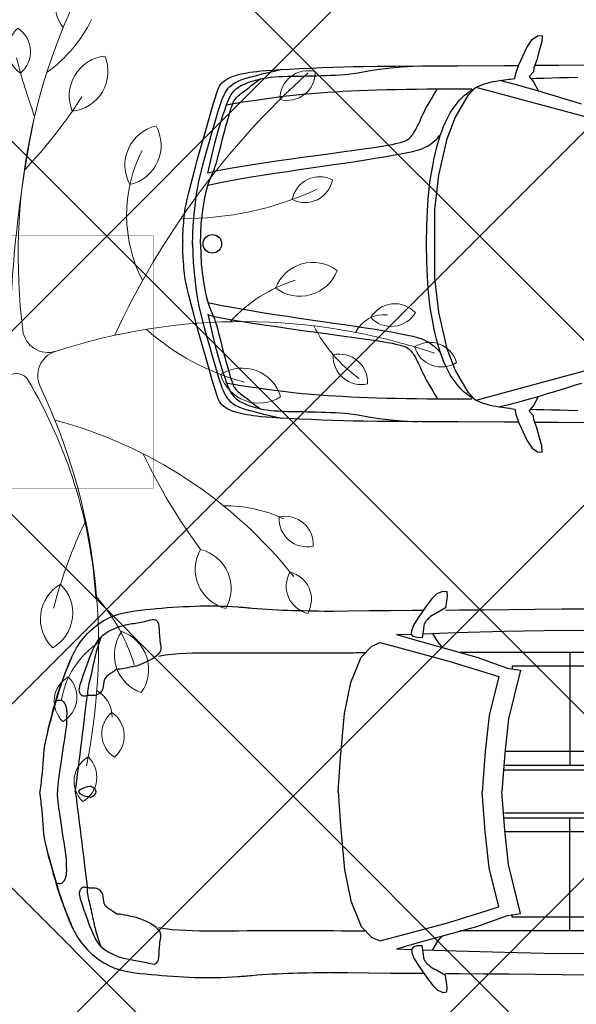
# Model space of a CAD drawing. Header units: millimetres. Extents: x 747415 to 1601423, y -236173 to 551995.
# Tile 454 of 549: x 1157477 to 1160114, y 208495 to 213158. Entities that reach past the tile are written whole.
import ezdxf

# ---------------------------------------------------------------- set-up
doc = ezdxf.new("R2010")
doc.units = ezdxf.units.MM
doc.header["$LTSCALE"] = 100
doc.header["$MEASUREMENT"] = 0
doc.linetypes.add('DASHED2', pattern=[9.525, 6.35, -3.175])
doc.layers.get('0').update_dxf_attribs({"linetype": 'CONTINUOUS', "lineweight": 0})
for name, color, linetype in [('CONTROL_POINTS', 140, 'CONTINUOUS'), ('T--A9041_VERHARDING_Parkeren', 9, 'CONTINUOUS'), ('T--L9041_VERHARDING_Parkeren', 9, 'DASHED2'), ('T--L9082_INRICHTING_SPECIFIEK_Auto', 8, 'CONTINUOUS')]:
    doc.layers.add(name, color=color, linetype=linetype)
doc.layers.add('T--A9042_BEPLANTING', color=90, linetype='CONTINUOUS', lineweight=0)
doc.layers.add('T--L9042_BOMEN', color=84, linetype='CONTINUOUS', lineweight=0)

# ---------------------------------------------------------------- blocks, each defined once
blk = doc.blocks.new('auto110')
for p, q in [((1946.7, 2002.7), (1973.3, 2013.8)), ((1973.3, 2013.8), (1992.2, 2012.1)), ((1992.2, 2012.1), (1993.9, 1988.1)), ((1892.7, 1937.5), (1923.6, 1980.4)), ((1923.6, 1980.4), (1946.7, 2002.7)), ((1993.9, 1988.1), (1986.2, 1934.9)), ((1439.2, 1919.6), (1525, 1920.7)), ((1525, 1920.7), (1623, 1921.7)), ((1623, 1921.7), (1724.6, 1922.6)), ((1724.6, 1922.6), (1829.7, 1923.3)), ((1829.7, 1923.3), (1882.9, 1923.6)), ((1863.5, 1896.3), (1892.7, 1937.5)), ((1986.2, 1934.9), (1947, 1912.2)), ((1984.8, 1924.3), (2050.9, 1924.8)), ((2050.9, 1924.8), (2167.1, 1925.7)), ((2167.1, 1925.7), (2287.2, 1926.9)), ((2287.2, 1926.9), (2410.9, 1928.3)), ((2410.9, 1928.3), (2536.6, 1929.9)), ((2536.6, 1929.9), (2820.5, 1931.4)), ((1836.9, 1855.9), (1863.5, 1896.3)), ((373.3, 1813.3), (387.6, 1822.2)), ((387.6, 1822.2), (403.6, 1830.7)), ((403.6, 1830.7), (421.3, 1838.8)), ((421.3, 1838.8), (440.8, 1846.7)), ((433.2, 1844.3), (440.8, 1846.7)), ((1824.9, 1810.5), (1825.7, 1826.8)), ((1825.7, 1826.8), (1836.9, 1855.9)), ((1880.9, 1834.1), (1874.6, 1793.3)), ((2036.2, 1817.7), (2265.7, 1824.3)), ((2265.7, 1824.3), (2451, 1828.1)), ((2451, 1828.1), (2759.5, 1829.6)), ((331.6, 1769.4), (340.2, 1782.1)), ((340.2, 1782.1), (349.8, 1793.4)), ((349.8, 1793.4), (360.7, 1803.7)), ((360.7, 1803.7), (373.3, 1813.3)), ((1753.4, 1807.9), (1824.9, 1810.3)), ((1754.4, 1807.9), (1840.3, 1783.2)), ((1831.7, 1799.3), (1824.9, 1810.5)), ((1850.6, 1794.2), (1831.7, 1799.3)), ((1840.3, 1783.2), (2133.3, 1701.4)), ((1874.6, 1793.3), (1850.6, 1794.2)), ((1877.5, 1812.2), (2036.2, 1817.7)), ((1924.3, 1813.8), (1948.4, 1771.8)), ((307.7, 1720), (315.7, 1738.6)), ((315.7, 1738.6), (323.5, 1755)), ((323.5, 1755), (331.6, 1769.4)), ((1586.7, 1701.7), (1636.4, 1753.8)), ((1636.4, 1753.8), (1676.6, 1770.3)), ((1676.6, 1770.3), (2000.8, 1682.8)), ((1948.4, 1771.8), (1969.6, 1747.1)), ((201.2, 1670.1), (209.2, 1688.7)), ((209.2, 1688.7), (215.5, 1701.8)), ((290.2, 1674.9), (299.2, 1698.7)), ((299.2, 1698.7), (307.7, 1720)), ((1537, 1581.1), (1586.7, 1701.7)), ((2000.8, 1682.8), (2237.4, 1609.5)), ((3068.2, 1723.3), (2054.7, 1723.3)), ((2133.3, 1701.4), (2279, 1649.3)), ((2575.2, 1723.3), (2575.2, 1188.8)), ((183.7, 1625), (192.7, 1648.8)), ((192.7, 1648.8), (201.2, 1670.1)), ((270.8, 1619.3), (280.7, 1648.4)), ((280.7, 1648.4), (290.2, 1674.9)), ((2279, 1649.3), (2340.4, 1640.4)), ((2340.4, 1640.4), (2284, 1408.8)), ((3114.6, 1658.4), (2302, 1658.4)), ((2302, 1658.4), (2302, 1646)), ((164.3, 1569.4), (174.2, 1598.5)), ((174.2, 1598.5), (183.7, 1625)), ((259.7, 1585.1), (260.5, 1587.5)), ((260.5, 1587.5), (270.8, 1619.3)), ((2237.4, 1609.5), (2192.5, 1424.9)), ((154, 1537.6), (164.3, 1569.4)), ((1506.2, 1434.4), (1537, 1581.1)), ((132.5, 1466.6), (143.4, 1503.3)), ((143.4, 1503.3), (154, 1537.6)), ((121.7, 1428.8), (132.5, 1466.6)), ((116.6, 1410.9), (121.7, 1428.8)), ((1487.3, 1223.8), (1506.2, 1434.4)), ((2192.5, 1424.9), (2173.5, 1252.2)), ((2284, 1408.8), (2266.2, 1246.4)), ((1477.4, 1063.9), (1487.3, 1223.8)), ((2173.5, 1252.2), (2159.2, 1063.9)), ((2266.2, 1246.4), (2252, 1063.9)), ((3114.6, 1253.8), (2267, 1253.8)), ((3234.8, 1166.1), (2264.8, 1166.1)), ((3068.2, 1188.8), (2265.2, 1188.8)), ((1477.4, 1063.9), (1487.3, 903.9)), ((2173.5, 875.5), (2159.2, 1063.9)), ((2266.2, 881.4), (2252, 1063.9)), ((3234.8, 961.7), (2264.8, 961.7)), ((3068.2, 938.9), (2265.2, 938.9)), ((2575.2, 404.4), (2575.2, 938.9)), ((1487.3, 903.9), (1506.2, 693.4)), ((2192.5, 702.8), (2173.5, 875.5)), ((2284, 718.9), (2266.2, 881.4)), ((3114.6, 874), (2267, 874)), ((116.6, 716.8), (121.7, 699)), ((2237.4, 518.3), (2192.5, 702.8)), ((2340.4, 487.4), (2284, 718.9)), ((121.7, 699), (132.5, 661.2)), ((132.5, 661.2), (143.4, 624.5)), ((1506.2, 693.4), (1537, 546.7)), ((143.4, 624.5), (154, 590.1)), ((154, 590.1), (164.3, 558.4)), ((164.3, 558.4), (174.2, 529.3)), ((174.2, 529.3), (183.7, 502.8)), ((259.7, 542.6), (260.5, 540.2)), ((260.5, 540.2), (270.8, 508.5)), ((1537, 546.7), (1586.7, 426)), ((2000.8, 444.9), (2237.4, 518.3)), ((183.7, 502.8), (192.7, 478.9)), ((192.7, 478.9), (201.2, 457.7)), ((270.8, 508.5), (280.7, 479.4)), ((280.7, 479.4), (290.2, 452.9)), ((2133.3, 426.4), (2279, 478.4)), ((2279, 478.4), (2340.4, 487.4)), ((2302, 469.4), (2302, 481.8)), ((3114.6, 469.4), (2302, 469.4)), ((201.2, 457.7), (209.2, 439)), ((209.2, 439), (215.5, 426)), ((290.2, 452.9), (299.2, 429)), ((299.2, 429), (307.7, 407.8)), ((1586.7, 426), (1636.4, 374)), ((1676.6, 357.4), (2000.8, 444.9)), ((1840.3, 344.6), (2133.3, 426.4)), ((307.7, 407.8), (315.7, 389.1)), ((315.7, 389.1), (323.5, 372.7)), ((1636.4, 374), (1676.6, 357.4)), ((1948.4, 355.9), (1969.6, 380.7)), ((3068.2, 404.4), (2054.7, 404.4)), ((323.5, 372.7), (331.6, 358.4)), ((331.6, 358.4), (340.2, 345.7)), ((340.2, 345.7), (349.8, 334.3)), ((349.8, 334.3), (360.7, 324)), ((1754.4, 319.9), (1840.3, 344.6)), ((1831.7, 328.4), (1824.9, 317.3)), ((1850.6, 333.6), (1831.7, 328.4)), ((1874.6, 334.5), (1850.6, 333.6)), ((1880.9, 293.6), (1874.6, 334.5)), ((1924.3, 314), (1948.4, 355.9)), ((360.7, 324), (373.3, 314.5)), ((373.3, 314.5), (387.6, 305.6)), ((387.6, 305.6), (403.6, 297.1)), ((403.6, 297.1), (421.3, 289)), ((421.3, 289), (440.8, 281)), ((433.2, 283.4), (440.8, 281)), ((1753.4, 319.9), (1824.9, 317.4)), ((1824.9, 317.3), (1825.7, 301)), ((1825.7, 301), (1836.9, 271.8)), ((1877.5, 315.6), (2036.2, 310.1)), ((2036.2, 310.1), (2265.7, 303.5)), ((2265.7, 303.5), (2451, 299.7)), ((2451, 299.7), (2759.5, 298.1)), ((1836.9, 271.8), (1863.5, 231.5)), ((1439.2, 208.2), (1525, 207.1)), ((1525, 207.1), (1623, 206)), ((1623, 206), (1724.6, 205.2)), ((1724.6, 205.2), (1829.7, 204.5)), ((1829.7, 204.5), (1882.9, 204.1)), ((1863.5, 231.5), (1892.7, 190.3)), ((1892.7, 190.3), (1923.6, 147.4)), ((1986.2, 192.9), (1947, 215.5)), ((1984.8, 203.4), (2050.9, 203)), ((1993.9, 139.7), (1986.2, 192.9)), ((2050.9, 203), (2167.1, 202)), ((2167.1, 202), (2287.2, 200.9)), ((2287.2, 200.9), (2410.9, 199.5)), ((2410.9, 199.5), (2536.6, 197.9)), ((2536.6, 197.9), (2820.5, 196.3)), ((1923.6, 147.4), (1946.7, 125.1)), ((1946.7, 125.1), (1973.3, 113.9)), ((1973.3, 113.9), (1992.2, 115.7)), ((1992.2, 115.7), (1993.9, 139.7))]:
    blk.add_line(p, q)
at = {"extrusion": (0, 0, -1)}
blk.add_ellipse((351.3, 1063.9), major_axis=(102.3, 0), ratio=0.301205, start_param=2.063318, end_param=4.219867, dxfattribs=at)
blk.add_ellipse((-269.2, 1063.9), major_axis=(-600, 0), ratio=0.150251, start_param=2.835519, end_param=3.447666)
for points in [[(103.1, 1360.5), (155.2, 1545.7), (198.6, 1661.5), (230.5, 1732.4), (391.2, 1887.2), (589.6, 1929.2), (1001.2, 1939.3), (1067.8, 1933.5), (1457, 1919.1)], [(103.1, 767.2), (155.2, 582), (198.6, 466.3), (230.5, 395.4), (391.2, 240.5), (589.6, 198.6), (1001.2, 188.4), (1067.8, 194.2), (1457, 208.7)]]:
    blk.add_spline(points, degree=3)
for points, start_tangent, end_tangent in [([(1947, 1912.2), (1915.1, 1893.8), (1900, 1880), (1890, 1868.7), (1884.9, 1857.4), (1880.9, 1834.1)], (-0.859985, -0.510319), (-0.15204, -0.988374)), ([(1947, 215.5), (1915.1, 233.9), (1900, 247.8), (1890, 259.1), (1884.9, 270.4), (1880.9, 293.6)], (-0.859985, 0.510319), (-0.15204, 0.988374))]:
    blk.add_spline(points, degree=3, dxfattribs=dict(start_tangent=start_tangent, end_tangent=end_tangent))
for points, knots in [([(437.2, 1845.7), (458, 1851.6), (502.9, 1861.4), (555.9, 1868), (637.3, 1893.7), (621.5, 1797.9), (652.6, 1715.2), (565.4, 1675), (519.5, 1659.3)], [0, 0, 0, 0, 69.932638, 145.346941, 185.02125, 303.762582, 371.080416, 469.45847, 469.45847, 469.45847, 469.45847]), ([(352.7, 1794.9), (343.9, 1769.4), (324.7, 1713.6), (310.6, 1629.4), (292.1, 1563.7), (288.8, 1528), (288.1, 1518.4)], [0, 0, 0, 0, 76.646368, 167.655481, 242.418348, 269.799169, 269.799169, 269.799169, 269.799169]), ([(625.2, 1706.6), (712.4, 1722), (980.9, 1723.1), (1365.6, 1719.4), (1579.3, 1722.9), (1603, 1723.4)], [680.929498, 680.929498, 680.929498, 680.929498, 956.238409, 1569.82929, 1646.405455, 1646.405455, 1646.405455, 1646.405455]), ([(519.5, 1659.3), (513.8, 1658.4), (468.5, 1648.2), (429.3, 1641.4), (428.7, 1646.2), (401, 1623.4), (377.5, 1612.5), (362.1, 1580.5), (366.2, 1539.6), (332.8, 1518.7), (307.6, 1520.6), (289.8, 1519.4), (272, 1514.4), (257.7, 1521.5), (250.7, 1535.9), (249.1, 1559.8), (257.6, 1577.6), (260.9, 1588.7)], [654.593003, 654.593003, 654.593003, 654.593003, 695.781961, 748.321145, 814.47122, 835.287244, 863.041943, 895.745034, 942.898525, 986.145782, 999.620221, 1024.717994, 1044.063055, 1056.973716, 1072.48348, 1093.651886, 1132.423683, 1132.423683, 1132.423683, 1132.423683]), ([(139.6, 1496.3), (139.9, 1496.3), (150.1, 1497.2), (166.2, 1501.6), (191.6, 1472.2), (190.6, 1421.5), (189.7, 1389.8), (188.6, 1370.2)], [86.349917, 86.349917, 86.349917, 86.349917, 87.25895, 113.526337, 130.664514, 190.078947, 246.365093, 246.365093, 246.365093, 246.365093]), ([(188.8, 1371.3), (179.4, 1310.3), (163.9, 1208.7), (148.1, 1105), (147.5, 1063.9)], [0, 0, 0, 0, 205.656788, 342.471909, 342.471909, 342.471909, 342.471909]), ([(95.6, 1326.6), (79.4, 1270.7), (79.4, 1181.1), (67, 1093.6), (63.9, 1063.9)], [0, 0, 0, 0, 169.472222, 256.572372, 256.572372, 256.572372, 256.572372]), ([(95.6, 801.2), (79.4, 857.1), (79.4, 946.6), (67, 1034.1), (63.9, 1063.9)], [0, 0, 0, 0, 169.472222, 256.572372, 256.572372, 256.572372, 256.572372]), ([(188.8, 756.4), (179.4, 817.5), (163.9, 919.1), (148.1, 1022.7), (147.5, 1063.9)], [0, 0, 0, 0, 205.656788, 342.471909, 342.471909, 342.471909, 342.471909]), ([(139.6, 631.4), (139.9, 631.4), (150.1, 630.5), (166.2, 626.1), (191.6, 655.6), (190.6, 706.3), (189.7, 738), (188.6, 757.6)], [86.349917, 86.349917, 86.349917, 86.349917, 87.25895, 113.526337, 130.664514, 190.078947, 246.365093, 246.365093, 246.365093, 246.365093]), ([(519.5, 468.4), (513.8, 469.4), (468.5, 479.5), (429.3, 486.4), (428.7, 481.6), (401, 504.3), (377.5, 515.2), (362.1, 547.2), (366.2, 588.1), (332.8, 609), (307.6, 607.1), (289.8, 608.3), (272, 613.4), (257.7, 606.3), (250.7, 591.9), (249.1, 568), (257.6, 550.1), (260.9, 539)], [654.593003, 654.593003, 654.593003, 654.593003, 695.781961, 748.321145, 814.47122, 835.287244, 863.041943, 895.745034, 942.898525, 986.145782, 999.620221, 1024.717994, 1044.063055, 1056.973716, 1072.48348, 1093.651886, 1132.423683, 1132.423683, 1132.423683, 1132.423683]), ([(352.7, 332.9), (343.9, 358.4), (324.7, 414.2), (310.6, 498.4), (292.1, 564), (288.8, 599.8), (288.1, 609.4)], [0, 0, 0, 0, 76.646368, 167.655481, 242.418348, 269.799169, 269.799169, 269.799169, 269.799169]), ([(437.2, 282), (458, 276.1), (502.9, 266.4), (555.9, 259.7), (637.3, 234.1), (621.5, 329.9), (652.6, 412.6), (565.4, 452.7), (519.5, 468.4)], [0, 0, 0, 0, 69.932638, 145.346941, 185.02125, 303.762582, 371.080416, 469.45847, 469.45847, 469.45847, 469.45847]), ([(625.2, 421.1), (712.4, 405.8), (980.9, 404.7), (1365.6, 408.4), (1579.3, 404.8), (1603, 404.4)], [680.929498, 680.929498, 680.929498, 680.929498, 956.238409, 1569.82929, 1646.405455, 1646.405455, 1646.405455, 1646.405455])]:
    blk.add_open_spline(points, degree=3, knots=knots)
for points in [[(231.4, 1063.9), (249.4, 1197.4), (277.4, 1422.2), (287.9, 1518.8)], [(116.6, 1410.9), (108.4, 1383.1), (101.4, 1355), (95.6, 1326.6)], [(231.4, 1063.9), (249.4, 930.4), (277.4, 705.6), (287.9, 609)], [(116.6, 716.8), (108.4, 744.6), (101.4, 772.8), (95.6, 801.2)]]:
    blk.add_open_spline(points, degree=3)
blk = doc.blocks.new('auto107')
at = {"linetype": 'Continuous'}
for points in [[(1623.8, 1645.7), (1643, 1648.3), (1648.5, 1673.2), (1663.3, 1713.9), (1700.9, 1795.6), (1725.3, 1833.7), (1750.7, 1851), (1773, 1853), (1771.5, 1823.1), (1760.8, 1785.5), (1747.6, 1737.7), (1733.9, 1699.1), (1731.9, 1680.9), (1711.5, 1658.5), (1731.3, 1632.6), (1755.2, 1589.4)], [(1738.2, 1711.4), (1848.8, 1711.9), (2124.6, 1713.4)], [(2124.6, 18.5), (1848.8, 19.9), (1738.2, 20.5)], [(71.9, 923.3), (72.7, 936.3), (73.7, 950.3), (74.9, 964.8), (76.2, 979.5), (77.5, 993.9), (78.9, 1007.7), (80.4, 1020.9), (82.4, 1035.3), (85.7, 1053.2), (90.9, 1076.9), (98.7, 1108.7), (109.6, 1150.9), (124, 1204.7), (140.9, 1266.8), (159.3, 1332.9), (177.8, 1398.6), (195.3, 1459.7), (210.4, 1511.8), (222.4, 1551.7), (231.6, 1580.4), (238.8, 1600.2), (244.8, 1613.3), (250.3, 1621.9), (256.1, 1628.2), (262.8, 1634.1), (270.4, 1639.7), (279, 1645.2), (288.4, 1650.4), (298.5, 1655.2), (309.4, 1659.6), (321, 1663.5), (333.2, 1667.1), (346.1, 1670.2), (359.5, 1673.1), (373.6, 1675.7), (388.2, 1678.1), (403.5, 1680.4), (420.6, 1682.6), (440.7, 1684.8), (465, 1686.9), (494.7, 1689.1), (531.1, 1691.3), (574.7, 1693.6), (624, 1695.9), (676.5, 1698.2), (730.2, 1700.3), (782.6, 1702.2), (831.6, 1703.8), (877, 1705.1), (926.8, 1706.2), (991.1, 1707), (1080.2, 1707.8), (1204.1, 1708.6), (1372.9, 1709.5), (1592.3, 1710.6), (1662.2, 1711)], [(116.7, 862.9), (120.1, 954.6), (126.8, 1033.4), (136, 1101.3), (147, 1160.5), (159.3, 1213.3), (172, 1261.8), (184.5, 1307.7), (196.6, 1351), (208.2, 1391.3), (218.9, 1428.1), (228.6, 1460.9), (237.2, 1489.2), (244.5, 1512.8), (250.8, 1532.1), (256.2, 1547.9), (261.1, 1560.8), (265.9, 1571.6), (270.7, 1580.9), (275.8, 1589.3), (281.3, 1597), (287.1, 1604), (293.4, 1610.4), (300, 1616.3), (307.1, 1621.6), (314.6, 1626.6), (322.4, 1631.1), (330.4, 1635.2), (338.4, 1638.9), (346.4, 1642.2), (354.3, 1645.2), (361.9, 1647.8), (369.6, 1650.3), (377.6, 1652.6), (386.3, 1655), (396, 1657.5), (407, 1660.4), (419.8, 1663.8), (435, 1667.7), (453.4, 1672.3), (475.9, 1677.7), (503.2, 1683.9), (536.1, 1691.1)], [(188.8, 1199.8), (207.9, 1282.2), (224.3, 1348.3), (238.4, 1400.7), (250.3, 1441.6), (260.4, 1473.5), (269, 1498.8), (276.3, 1519.6), (282.8, 1536.9), (288.6, 1551), (294.1, 1562.7), (299.6, 1572.5), (305.4, 1580.9), (311.7, 1588.5), (318.5, 1595.3), (325.7, 1601.4), (333.2, 1607), (341.1, 1612), (349.1, 1616.5), (357.4, 1620.6), (365.8, 1624.3), (374.7, 1627.8), (383.9, 1631.1), (393.6, 1634.3), (404, 1637.5), (415.1, 1640.7), (427.1, 1643.9), (440.1, 1647), (454.3, 1649.9), (469.8, 1652.5), (486.8, 1654.6), (505.3, 1656.3), (525.3, 1657.6), (546.3, 1658.6), (568.2, 1659.2), (590.6, 1659.8), (613.3, 1660.2), (636, 1660.6), (658.7, 1661.1), (681.3, 1661.6), (703.9, 1662.1), (726.4, 1662.6), (748.8, 1663.2), (771, 1663.9), (793.4, 1664.9), (816.2, 1666.3), (839.7, 1668.3), (864.2, 1671), (889.8, 1674.8), (917.5, 1679.6), (949.8, 1685.2), (990.1, 1691.3), (1041.5, 1697.5), (1107.2, 1703.5), (1190.4, 1708.9)], [(153.9, 865.5), (155.2, 915.6), (158, 960.4), (161.8, 1000.1), (166.3, 1034.9), (171.3, 1065.1), (176.3, 1091.1), (181.3, 1113.1), (186.1, 1131.7), (190.7, 1147.4), (195.2, 1160.6), (199.5, 1172.1), (203.7, 1182.2), (207.8, 1191.5), (211.8, 1200.7), (215.9, 1210.4), (220.2, 1221.4), (224.6, 1234.2), (229.4, 1249.5), (234.6, 1267.7), (240.2, 1288.4), (245.9, 1310.7), (251.8, 1334), (257.7, 1357.6), (263.6, 1380.5), (269.3, 1402.4), (274.8, 1422.8), (280, 1441.8), (284.9, 1459.2), (289.5, 1475), (293.6, 1489.1), (297.3, 1501.3), (300.7, 1512), (303.8, 1521.2), (306.9, 1529.2), (309.9, 1536.2), (313, 1542.4), (316.4, 1548), (320, 1553.2), (324, 1558), (328.4, 1562.5), (333.1, 1566.9), (338.4, 1571.3), (344.1, 1575.7), (350.3, 1580.3), (356.8, 1585.1), (363.5, 1590.1), (370.4, 1595.3), (377.3, 1600.7), (384.3, 1606.5), (391.9, 1612.8), (400.6, 1619.9), (411.1, 1628), (424.1, 1637.5), (440, 1648.4)], [(1623.8, 86.2), (1616.3, 86.6), (1605.9, 87.6), (1595, 88.8), (1582.9, 90.4), (1569.6, 92.5), (1555.6, 94.9), (1541.2, 97.8), (1526.9, 101), (1513.1, 104.6), (1500.1, 108.7), (1487.8, 113.1), (1476.2, 117.9), (1465.1, 123.1), (1454.4, 128.7), (1444.1, 134.7), (1433.9, 141.2), (1423.9, 148.1), (1414.1, 155.7), (1404.3, 164), (1394.6, 173), (1384.9, 183), (1375.2, 193.9), (1365.6, 205.7), (1356.1, 218.4), (1346.8, 231.9), (1337.8, 246.2), (1329.2, 261.3), (1321.1, 277), (1313.4, 293.6), (1306, 311), (1299, 329.4), (1292.2, 348.9), (1285.6, 369.5), (1279.2, 391.5), (1272.9, 415), (1266.7, 440.2), (1260.6, 467.6), (1254.7, 497.3), (1248.8, 529.5), (1243.1, 565), (1237.7, 605.6), (1233, 653.6), (1229.3, 711.3), (1226.8, 781), (1225.9, 865.9), (1226.8, 950.9), (1229.3, 1020.6), (1233, 1078.3), (1237.7, 1126.3), (1243.1, 1166.9), (1248.8, 1202.3), (1254.7, 1234.6), (1260.6, 1264.3), (1266.7, 1291.6), (1272.9, 1316.9), (1279.2, 1340.4), (1285.6, 1362.4), (1292.2, 1383), (1299, 1402.5), (1306, 1420.9), (1313.4, 1438.3), (1321.1, 1454.8), (1329.2, 1470.6), (1337.8, 1485.6), (1346.8, 1500), (1356.1, 1513.5), (1365.6, 1526.2), (1375.2, 1538), (1384.9, 1548.9), (1394.6, 1558.9), (1404.3, 1567.9), (1414.1, 1576.2), (1423.9, 1583.7), (1433.9, 1590.7), (1444.1, 1597.2), (1454.4, 1603.2), (1465.1, 1608.8), (1476.2, 1614), (1487.8, 1618.8), (1500.1, 1623.2), (1513.1, 1627.2), (1526.9, 1630.9), (1541.2, 1634.1), (1555.6, 1637), (1569.6, 1639.4), (1582.9, 1641.4), (1595, 1643.1), (1605.9, 1644.3), (1616.3, 1645.2), (1623.8, 1645.7)], [(1718.8, 1649), (1748.1, 1649.9), (1780.9, 1650.9), (1816.9, 1651.9), (1855.7, 1652.9), (1897.3, 1653.8), (1942.2, 1654.7)], [(1959, 1526.8), (1929.5, 1536), (1898.5, 1545.7), (1866, 1555.9), (1832.1, 1566.3), (1797.5, 1576.8), (1763.4, 1587), (1730.7, 1596.6), (1700.6, 1605.4), (1673.9, 1612.9), (1651.5, 1619.1), (1632.5, 1624), (1615.9, 1628.2), (1600.5, 1631.9), (1585.2, 1635.5), (1568.9, 1639.3)], [(189.3, 1202.8), (242.9, 1214.2), (304.7, 1225.6), (372.2, 1236.8), (442.9, 1247.7), (514.5, 1258.2), (584.5, 1268.1), (650.8, 1277.3), (713, 1285.9), (770.7, 1293.8), (823.8, 1301), (872.1, 1307.7), (915.4, 1313.7), (953.5, 1319.2), (986.9, 1324.2), (1015.8, 1328.8), (1040.7, 1333), (1061.8, 1336.9), (1079.6, 1340.6), (1094.5, 1344), (1106.8, 1347.4), (1116.9, 1350.8), (1125.3, 1354.1), (1132.2, 1357.6), (1138, 1361.2), (1143.1, 1365.1), (1147.7, 1369.3), (1151.9, 1373.8), (1155.9, 1378.8), (1159.8, 1384.3), (1163.8, 1390.4), (1168, 1397.2), (1172.3, 1404.6), (1176.8, 1412.5), (1181.3, 1420.9), (1185.8, 1429.8), (1190.3, 1438.9), (1194.6, 1448.4), (1199, 1458.2), (1203.6, 1468.4), (1208.4, 1478.9), (1213.6, 1489.9), (1219.4, 1501.4), (1225.9, 1513.4), (1233.3, 1526.5), (1241.8, 1541.2), (1251.7, 1558), (1263.2, 1577.5), (1276.5, 1600.1)], [(274.6, 1524.8), (356.5, 1537.8), (427.9, 1548.6), (490.4, 1557.4), (545.3, 1564.5), (594.2, 1570.2), (638.4, 1574.8), (679.4, 1578.6), (718.1, 1581.7), (755.3, 1584.2), (791.8, 1586.4), (828.6, 1588.2), (866.5, 1589.9), (906.1, 1591.6), (947.5, 1593.3), (990.6, 1594.8), (1035.3, 1596.2), (1081.3, 1597.4), (1128.7, 1598.4), (1177.2, 1599.1), (1226.9, 1599.6), (1278, 1599.9), (1330.3, 1600), (1384.1, 1600.1), (1439.3, 1600.1)], [(189.1, 1144.1), (256.3, 1157.6), (321.6, 1169.8), (385, 1180.9), (446.7, 1190.9), (506.7, 1200.3), (565.1, 1209.1), (622.1, 1217.5), (677.6, 1225.6), (731.8, 1233.4), (784.6, 1241.1), (836.2, 1248.6), (886.5, 1256.1), (935.5, 1263.5), (982.5, 1270.9), (1026.8, 1278.1), (1067.4, 1285), (1103.8, 1291.6), (1134.9, 1297.8), (1160.5, 1303.5), (1181, 1308.9), (1197.6, 1314.1), (1211.1, 1319.3), (1222.5, 1324.8), (1232.8, 1330.5), (1242.8, 1336.8), (1252.6, 1343.7), (1262, 1351.3), (1270.8, 1359.5), (1279.1, 1368.5), (1286.6, 1378.2)], [(1662.2, 20.9), (1592.3, 21.2), (1372.9, 22.4), (1204.1, 23.3), (1080.2, 24.1), (991.1, 24.9), (926.8, 25.7), (877, 26.7), (831.6, 28), (782.6, 29.6), (730.2, 31.5), (676.5, 33.7), (624, 35.9), (574.7, 38.2), (531.1, 40.5), (494.7, 42.8), (465, 44.9), (440.7, 47.1), (420.6, 49.3), (403.5, 51.5), (388.2, 53.8), (373.6, 56.2), (359.5, 58.8), (346.1, 61.7), (333.2, 64.8), (321, 68.3), (309.4, 72.3), (298.5, 76.7), (288.4, 81.5), (279, 86.7), (270.4, 92.1), (262.8, 97.8), (256.1, 103.6), (250.3, 109.9), (244.8, 118.6), (238.8, 131.7), (231.6, 151.5), (222.4, 180.2), (210.4, 220.1), (195.3, 272.2), (177.8, 333.2), (159.3, 399), (140.9, 465.1), (124, 527.2), (109.6, 580.9), (98.7, 623.1), (90.9, 654.9), (85.7, 678.7), (82.4, 696.6), (80.4, 711), (78.9, 724.2), (77.5, 738), (76.2, 752.4), (74.9, 767.1), (73.7, 781.6), (72.7, 795.6), (71.9, 808.5), (71.3, 820.2), (70.9, 830.7), (70.7, 840.4), (70.6, 849.3), (70.6, 857.7), (70.6, 865.9), (70.6, 874.2), (70.6, 882.6), (70.7, 891.5), (70.9, 901.1), (71.3, 911.7), (71.9, 923.3)], [(116.7, 869), (120.1, 777.2), (126.8, 698.5), (136, 630.6), (147, 571.3), (159.3, 518.6), (172, 470.1), (184.5, 424.2), (196.6, 380.9), (208.2, 340.6), (218.9, 303.8), (228.6, 271), (237.2, 242.7), (244.5, 219.1), (250.8, 199.8), (256.2, 184), (261.1, 171), (265.9, 160.3), (270.7, 151), (275.8, 142.6), (281.3, 134.9), (287.1, 127.9), (293.4, 121.5), (300, 115.6), (307.1, 110.2), (314.6, 105.3), (322.4, 100.8), (330.4, 96.7), (338.4, 93), (346.4, 89.6), (354.3, 86.7), (361.9, 84), (369.6, 81.6), (377.6, 79.3), (386.3, 76.9), (396, 74.3), (407, 71.4), (419.8, 68.1), (435, 64.2), (453.4, 59.6), (475.9, 54.2), (503.2, 48), (536.1, 40.8)], [(153.9, 866.4), (155.2, 816.2), (158, 771.5), (161.8, 731.8), (166.3, 697), (171.3, 666.7), (176.3, 640.8), (181.3, 618.7), (186.1, 600.1), (190.7, 584.5), (195.2, 571.2), (199.5, 559.8), (203.7, 549.7), (207.8, 540.4), (211.8, 531.2), (215.9, 521.4), (220.2, 510.5), (224.6, 497.7), (229.4, 482.4), (234.6, 464.2), (240.2, 443.5), (245.9, 421.1), (251.8, 397.8), (257.7, 374.3), (263.6, 351.3), (269.3, 329.5), (274.8, 309.1), (280, 290.1), (284.9, 272.7), (289.5, 256.9), (293.6, 242.8), (297.3, 230.6), (300.7, 219.9), (303.8, 210.7), (306.9, 202.7), (309.9, 195.7), (313, 189.4), (316.4, 183.8), (320, 178.7), (324, 173.9), (328.4, 169.4), (333.1, 165), (338.4, 160.6), (344.1, 156.1), (350.3, 151.5), (356.8, 146.8), (363.5, 141.8), (370.4, 136.6), (377.3, 131.2), (384.3, 125.4), (391.9, 119.1), (400.6, 112), (411.1, 103.8), (424.1, 94.4), (440, 83.5)], [(189.1, 587.8), (256.3, 574.2), (321.6, 562.1), (385, 551), (446.7, 540.9), (506.7, 531.6), (565.1, 522.8), (622.1, 514.4), (677.6, 506.3), (731.8, 498.5), (784.6, 490.8), (836.2, 483.3), (886.5, 475.8), (935.5, 468.4), (982.5, 461), (1026.8, 453.8), (1067.4, 446.8), (1103.8, 440.2), (1134.9, 434.1), (1160.5, 428.4), (1181, 423), (1197.6, 417.8), (1211.1, 412.5), (1222.5, 407.1), (1232.8, 401.3), (1242.8, 395), (1252.6, 388.1), (1262, 380.6), (1270.8, 372.4), (1279.1, 363.4), (1286.6, 353.7)], [(188.8, 532.1), (207.9, 449.7), (224.3, 383.5), (238.4, 331.2), (250.3, 290.3), (260.4, 258.4), (269, 233.1), (276.3, 212.2), (282.8, 195), (288.6, 180.8), (294.1, 169.1), (299.6, 159.4), (305.4, 151), (311.7, 143.4), (318.5, 136.6), (325.7, 130.4), (333.2, 124.9), (341.1, 119.9), (349.1, 115.4), (357.4, 111.3), (365.8, 107.6), (374.7, 104.1), (383.9, 100.8), (393.6, 97.6), (404, 94.4), (415.1, 91.1), (427.1, 87.9), (440.1, 84.8), (454.3, 82), (469.8, 79.4), (486.8, 77.2), (505.3, 75.5), (525.3, 74.3), (546.3, 73.3), (568.2, 72.6), (590.6, 72.1), (613.3, 71.7), (636, 71.2), (658.7, 70.8), (681.3, 70.3), (703.9, 69.8), (726.4, 69.3), (748.8, 68.7), (771, 67.9), (793.4, 67), (816.2, 65.6), (839.7, 63.6), (864.2, 60.8), (889.8, 57.1), (917.5, 52.3), (949.8, 46.7), (990.1, 40.6), (1041.5, 34.4), (1107.2, 28.4), (1190.4, 23)], [(189.3, 529.1), (242.9, 517.7), (304.7, 506.3), (372.2, 495.1), (442.9, 484.2), (514.5, 473.7), (584.5, 463.8), (650.8, 454.5), (713, 446), (770.7, 438.1), (823.8, 430.8), (872.1, 424.2), (915.4, 418.1), (953.5, 412.6), (986.9, 407.6), (1015.8, 403.1), (1040.7, 398.9), (1061.8, 395), (1079.6, 391.3), (1094.5, 387.8), (1106.8, 384.4), (1116.9, 381.1), (1125.3, 377.7), (1132.2, 374.3), (1138, 370.6), (1143.1, 366.8), (1147.7, 362.6), (1151.9, 358.1), (1155.9, 353.1), (1159.8, 347.6), (1163.8, 341.4), (1168, 334.7), (1172.3, 327.3), (1176.8, 319.3), (1181.3, 310.9), (1185.8, 302.1), (1190.3, 292.9), (1194.6, 283.4), (1199, 273.6), (1203.6, 263.5), (1208.4, 252.9), (1213.6, 242), (1219.4, 230.5), (1225.9, 218.4), (1233.3, 205.3), (1241.8, 190.7), (1251.7, 173.9), (1263.2, 154.4), (1276.5, 131.8)], [(1718.8, 82.8), (1748.1, 81.9), (1780.9, 81), (1816.9, 80), (1855.7, 79), (1897.3, 78), (1942.2, 77.2)], [(1959, 205.1), (1929.5, 195.9), (1898.5, 186.2), (1866, 176), (1832.1, 165.6), (1797.5, 155.1), (1763.4, 144.9), (1730.7, 135.2), (1700.6, 126.5), (1673.9, 119), (1651.5, 112.8), (1632.5, 107.8), (1615.9, 103.7), (1600.5, 100), (1585.2, 96.4), (1568.9, 92.6)], [(274.6, 207.1), (356.5, 194.1), (427.9, 183.3), (490.4, 174.5), (545.3, 167.4), (594.2, 161.7), (638.4, 157), (679.4, 153.3), (718.1, 150.2), (755.3, 147.6), (791.8, 145.5), (828.6, 143.7), (866.5, 141.9), (906.1, 140.2), (947.5, 138.6), (990.6, 137.1), (1035.3, 135.7), (1081.3, 134.4), (1128.7, 133.5), (1177.2, 132.7), (1226.9, 132.3), (1278, 132), (1330.3, 131.8), (1384.1, 131.8), (1439.3, 131.8)], [(1623.8, 86.2), (1643, 83.5), (1648.5, 58.6), (1663.3, 18), (1700.9, -63.8), (1725.3, -101.9), (1750.7, -119.1), (1773, -121.2), (1771.5, -91.2), (1760.8, -53.6), (1747.6, -5.9), (1733.9, 32.7), (1731.9, 51), (1711.5, 73.4), (1731.3, 99.3), (1755.2, 142.5)]]:
    blk.add_lwpolyline(points, dxfattribs=at)
blk.add_lwpolyline([(2053.3, 284.2), (1458.6, 124), (1424.6, 160.4), (1361.5, 269.6), (1322.7, 369.1), (1283.8, 541.5), (1264.4, 704.1), (1264.4, 865.9), (1264.4, 1027.8), (1283.8, 1190.4), (1322.7, 1362.7), (1361.5, 1462.2), (1424.6, 1571.5), (1458.6, 1607.9), (2053.3, 1447.7), (2016.9, 1287.5), (1992.7, 1158.9), (1978.1, 1035.1), (1978.1, 942.9), (1978.1, 865.9), (1978.1, 789), (1978.1, 696.8), (1992.7, 573), (2016.9, 444.4)], close=True, dxfattribs=at)
blk.add_circle((210.6, 865.9), 43.8, dxfattribs=at)
at = {"layer": 'CONTROL_POINTS', "color": 255}
blk.add_circle((70.6, 870), 0.0123, dxfattribs=at)
at = {"layer": 'CONTROL_POINTS', "color": 1}
blk.add_point((70.6, 878.4), dxfattribs=at)
blk.add_point((70.6, 878.4), dxfattribs=at)
blk.add_point((70.6, 878.4), dxfattribs=at)
blk = doc.blocks.new('boom26')
for centre, radius, start, end in [((155.7, 1905), 132.8, 103.0821, 209.3601), ((9.9, 1969.2), 132.8, 283.0821, 29.3601), ((2713.7, 860.7), 2847.5, 157.8706, 194.6902), ((-37, 1751.1), 132.8, 129.691, 235.969), ((-196.1, 1743.2), 132.8, 309.691, 55.969), ((25.8, 1694.3), 147.2, 169.7791, 241.1753), ((185.5, 1474.8), 132.8, 83.1766, 189.4546), ((70.3, 1584.8), 132.8, 263.1766, 9.4546), ((-362.8, 2000.5), 688.5, 293.5336, 321.1072), ((-659.1, 1432.1), 132.8, 149.5314, 255.8094), ((-806, 1370.7), 132.8, 329.5314, 75.8094), ((-199.5, 1371.8), 189.7, 139.2589, 245.537), ((-421.8, 1323), 189.7, 319.2589, 65.537), ((-1163.5, 1406.5), 132.8, 161.751, 268.029), ((-1294.2, 1315.4), 132.8, 341.751, 88.029), ((1710.4, 3800.5), 3830.1, 218.5331, 241.7877), ((-2075.7, 884.9), 1445.9, 355.513, 21.8929), ((368.4, 1461.7), 697.8, 193.8405, 224.247), ((936.5, 1172.1), 132.8, 82.8871, 189.1651), ((821.9, 1282.7), 132.8, 262.8871, 9.1651), ((1196.1, 1147.7), 132.8, 56.6076, 162.8856), ((1142.3, 1297.6), 132.8, 236.6076, 342.8856), ((280.5, 1007.6), 189.7, 103.0821, 209.3601), ((72.3, 1099.4), 189.7, 283.0821, 29.3601), ((2322.5, -556.2), 2147.2, 124.9862, 161.6941), ((1401.7, 856), 666.1, 151.7973, 176.9648), ((-924.8, 1385.2), 1141.4, 314.8692, 341.5947), ((1118, 714.4), 189.7, 56.6076, 162.8856), ((1041.1, 928.6), 189.7, 236.6076, 342.8856), ((-543.1, 3036.5), 2706.6, 291.933, 303.1444), ((-995.8, 509.1), 189.7, 9.3193, 115.5973), ((-890.6, 710.8), 189.7, 189.3193, 295.5973), ((-624.7, 1194.2), 679.7, 239.8131, 293.7836), ((-1360.8, 278.9), 189.7, 2.7217, 108.9997), ((1477.5, 301.2), 189.7, 51.1528, 157.4308), ((-332.2, 2833.4), 2847.5, 236.9681, 273.6695), ((-1233.1, 467.2), 189.7, 182.7217, 288.9997), ((1663.8, -420.8), 868.2, 103.3279, 127.7935), ((1421.3, 521.7), 189.7, 231.1528, 337.4308), ((-1941.9, -191.8), 688.5, 32.5366, 60.1102), ((-2516.8, -1438.1), 2188.5, 42.6505, 54.2085), ((1788.1, 224), 132.8, 36.861, 143.139), ((1696.6, 157.7), 147.2, 86.8767, 146.1371), ((1788.1, 383.2), 132.8, 216.861, 323.139), ((-1661.4, 385.1), 147.2, 248.8767, 308.1371), ((1150.6, -2047.2), 2308.7, 90.4669, 117.4844), ((1189, -2581.6), 2847.5, 74.9681, 112.0411), ((1841.8, 2142.3), 2188.5, 240.6505, 252.2085), ((1702.7, 470.5), 412, 210.4763, 257.4087), ((1975.9, 82.3), 132.8, 26.4801, 132.7581), ((-157.6, 111.5), 120, 273.6695, 14.6232), ((1190, -41.5), 189.7, 26.4801, 132.7581), ((1591.9, 10.8), 132.8, 26.4801, 132.7581), ((2004.6, 238.9), 132.8, 206.4801, 312.7581), ((-1472.8, -25.2), 132.8, 36.8567, 143.1347), ((-2096.9, 3334.3), 3360.2, 281.2858, 286.2361), ((356.9, 5737.6), 5829.6, 254.94405, 265.30416), ((75.4, 169), 120, 194.6902, 292.0411), ((1231, 182.4), 189.7, 206.4801, 312.7581), ((1620.6, 167.4), 132.8, 206.4801, 312.7581), ((-1472.8, 134.1), 132.8, 216.8567, 323.1347), ((112.8, -52.2), 60, 117.4844, 215.9239)]:
    blk.add_arc(centre, radius, start, end)

msp = doc.modelspace()

# ---------------------------------------------------------------- hatches: boundary and pattern name
at = {"layer": 'T--A9041_VERHARDING_Parkeren', "linetype": 'Continuous'}
h = msp.add_hatch(dxfattribs=at)
h.set_pattern_fill('ANSI37', color=256, scale=10000, style=0)
h.paths.add_polyline_path([(1162508.673, 241218.765), (1162196.865, 241189.439), (1152508.673, 240937.759), (1152508.673, 193325.106), (1162508.673, 193325.106)])
at = {"layer": 'T--A9042_BEPLANTING'}
h = msp.add_hatch(dxfattribs=at)
h.set_pattern_fill('GRASS', color=256, scale=1500, style=0)
edge = h.paths.add_edge_path()
edge.add_line((1194589.183, 247525.193), (1194593.64, 247264.881))
edge.add_line((1194593.64, 247264.881), (1189597.042, 247120.843))
edge.add_line((1189597.042, 247120.843), (1179615.176, 246734.424))
edge.add_line((1179615.176, 246734.424), (1169673.169, 246260.926))
edge.add_line((1169673.169, 246260.926), (1159743.156, 245284.429))
edge.add_line((1159743.156, 245284.429), (1149794.302, 244232.037))
edge.add_line((1149794.302, 244232.037), (1139904.319, 243419.621))
edge.add_line((1139904.319, 243419.621), (1138613.747, 243325.021))
edge.add_line((1138613.747, 243325.021), (1135690.007, 243117.197))
edge.add_line((1135690.007, 243117.197), (1132771.926, 242932.503))
edge.add_line((1132771.926, 242932.503), (1129859.398, 242758.599))
edge.add_line((1129859.398, 242758.599), (1126616.556, 242566.575))
edge.add_line((1126616.556, 242566.575), (1123385.964, 242364.695))
edge.add_line((1123385.964, 242364.695), (1120184.728, 242139.833))
edge.add_line((1120184.728, 242139.833), (1117014.113, 241880.011))
edge.add_line((1117014.113, 241880.011), (1113876.289, 241570.228))
edge.add_line((1113876.289, 241570.228), (1110773.76, 241198.319))
edge.add_line((1110773.76, 241198.319), (1107692.214, 240764.72))
edge.add_line((1107692.214, 240764.72), (1104624.361, 240306.925))
edge.add_line((1104624.361, 240306.925), (1101572.465, 239835.828))
edge.add_line((1101572.465, 239835.828), (1100403.086, 239650.924))
edge.add_line((1100403.086, 239650.924), (1097780.987, 239217.99))
edge.add_line((1097780.987, 239217.99), (1095157.329, 238732.83))
edge.add_line((1095157.329, 238732.83), (1092526.922, 238274.052))
edge.add_line((1092526.922, 238274.052), (1089457.602, 237766.051))
edge.add_line((1089457.602, 237766.051), (1086388.73, 237224.846))
edge.add_line((1086388.73, 237224.846), (1083401.545, 236651.668))
edge.add_line((1083401.545, 236651.668), (1080469.385, 236024.459))
edge.add_line((1080469.385, 236024.459), (1077519.444, 235269.823))
edge.add_line((1077519.444, 235269.823), (1074567.867, 234454.498))
edge.add_line((1074567.867, 234454.498), (1071611.505, 233602.32))
edge.add_line((1071611.505, 233602.32), (1068661.406, 232725.291))
edge.add_line((1068661.406, 232725.291), (1065719.424, 231822.381))
edge.add_line((1065719.424, 231822.381), (1062684.54, 230856.109))
edge.add_line((1062684.54, 230856.109), (1059866.196, 229920.836))
edge.add_line((1059866.196, 229920.836), (1056845.381, 228880.035))
edge.add_line((1056845.381, 228880.035), (1054034.15, 227860.451))
edge.add_line((1054034.15, 227860.451), (1051908.682, 227043.859))
edge.add_line((1051908.682, 227043.859), (1051192.354, 226766.278))
edge.add_line((1051192.354, 226766.278), (1050671.69, 226564.519))
edge.add_line((1050671.69, 226564.519), (1049927.631, 226262.62))
edge.add_line((1049927.631, 226262.62), (1049070.32, 225903.54))
edge.add_line((1049070.32, 225903.54), (1048360.834, 225606.376))
edge.add_line((1048360.834, 225606.376), (1045574.185, 224396.868))
edge.add_line((1045574.185, 224396.868), (1042746.023, 223102.062))
edge.add_line((1042746.023, 223102.062), (1039916.204, 221736.561))
edge.add_line((1039916.204, 221736.561), (1037264.038, 220364.549))
edge.add_line((1037264.038, 220364.549), (1036639.036, 220037.907))
edge.add_line((1036639.036, 220037.907), (1035761.731, 219567.084))
edge.add_line((1035761.731, 219567.084), (1034455.173, 218860.02))
edge.add_line((1034455.173, 218860.02), (1031834.519, 217415.207))
edge.add_line((1031834.519, 217415.207), (1029063.532, 215837.52))
edge.add_line((1029063.532, 215837.52), (1026493.513, 214322.916))
edge.add_line((1026493.513, 214322.916), (1023661.374, 212596.81))
edge.add_line((1023661.374, 212596.81), (1021148.701, 211011.913))
edge.add_line((1021148.701, 211011.913), (1018664.489, 209394.723))
edge.add_line((1018664.489, 209394.723), (1016111.63, 207674.051))
edge.add_line((1016111.63, 207674.051), (1013541.964, 205866.676))
edge.add_line((1013541.964, 205866.676), (1011054.819, 204060.939))
edge.add_line((1011054.819, 204060.939), (1008551.61, 202180.933))
edge.add_line((1008551.61, 202180.933), (1006071.977, 200261.271))
edge.add_line((1006071.977, 200261.271), (1003623.026, 198305.877))
edge.add_line((1003623.026, 198305.877), (1001255.469, 196356.541))
edge.add_line((1001255.469, 196356.541), (998895.97, 194358.237))
edge.add_line((998895.97, 194358.237), (996592.894, 192340.973))
edge.add_line((996592.894, 192340.973), (994271.188, 190253.094))
edge.add_line((994271.188, 190253.094), (992089.799, 188232.713))
edge.add_line((992089.799, 188232.713), (989855.126, 186096.735))
edge.add_line((989855.126, 186096.735), (987565.682, 183840.779))
edge.add_line((987565.682, 183840.779), (985556.73, 181812.43))
edge.add_line((985556.73, 181812.43), (983340.235, 179499.914))
edge.add_line((983340.235, 179499.914), (981234.422, 177237.565))
edge.add_line((981234.422, 177237.565), (979162.94, 174943.215))
edge.add_line((979162.94, 174943.215), (977214.691, 172724.59))
edge.add_line((977214.691, 172724.59), (975036.892, 170165.071))
edge.add_line((975036.892, 170165.071), (973160.412, 167901.106))
edge.add_line((973160.412, 167901.106), (971300.145, 165540.186))
edge.add_line((971300.145, 165540.186), (970653.489, 164750.347))
edge.add_line((970653.489, 164750.347), (969323.906, 163031.694))
edge.add_line((969323.906, 163031.694), (967532.389, 160664.585))
edge.add_line((967532.389, 160664.585), (965620.33, 158124.446))
edge.add_line((965620.33, 158124.446), (963729.485, 155559.861))
edge.add_line((963729.485, 155559.861), (962160.024, 153368.205))
edge.add_line((962160.024, 153368.205), (960583.853, 151476.839))
edge.add_line((960583.853, 151476.839), (957868.106, 147829.141))
edge.add_line((957868.106, 147829.141), (955546.579, 144354.957))
edge.add_line((955546.579, 144354.957), (952781.766, 139999.101))
edge.add_line((952781.766, 139999.101), (950228.309, 135925.671))
edge.add_line((950228.309, 135925.671), (947689.507, 131669.07))
edge.add_line((947689.507, 131669.07), (945836.511, 128467.426))
edge.add_line((945836.511, 128467.426), (939785.242, 117718.876))
edge.add_line((939785.242, 117718.876), (930712.869, 102774.401))
edge.add_line((930712.869, 102774.401), (922173.53, 90199.799))
edge.add_arc((831492.457, 157259.067), 112782.989, 306.60619454, 323.5168236, ccw=False)
edge.add_line((898746.269, 66722.183), (906881.323, 58450.839))
edge.add_arc((1039056.702, -43733.649), 167068.849, 138.06483794, 142.29247104, ccw=False)
edge.add_line((914773.924, 67916.66), (924725.806, 83316.857))
edge.add_line((924725.806, 83316.857), (935036.865, 100427.915))
edge.add_line((935036.865, 100427.915), (938271.243, 105214.41))
edge.add_line((938271.243, 105214.41), (944567.151, 115601.153))
edge.add_line((944567.151, 115601.153), (949536.685, 124088.131))
edge.add_line((949536.685, 124088.131), (954824.472, 132626.587))
edge.add_line((954824.472, 132626.587), (959827.89, 140132.671))
edge.add_line((959827.89, 140132.671), (963059.812, 145135.12))
edge.add_line((963059.812, 145135.12), (965500.197, 148828.356))
edge.add_line((965500.197, 148828.356), (966613.361, 150562.786))
edge.add_line((966613.361, 150562.786), (968025.373, 152669.584))
edge.add_line((968025.373, 152669.584), (969925.147, 155201.552))
edge.add_line((969925.147, 155201.552), (971712.101, 157704.465))
edge.add_line((971712.101, 157704.465), (973307.285, 159791.446))
edge.add_line((973307.285, 159791.446), (974380.773, 161326.936))
edge.add_line((974380.773, 161326.936), (975513.5, 162711.848))
edge.add_line((975513.5, 162711.848), (977022.752, 164676.523))
edge.add_line((977022.752, 164676.523), (979125.989, 167160.936))
edge.add_line((979125.989, 167160.936), (980701.644, 168861.659))
edge.add_line((980701.644, 168861.659), (983077.997, 171627.505))
edge.add_line((983077.997, 171627.505), (985074.319, 173856.029))
edge.add_line((985074.319, 173856.029), (986909.132, 175828.505))
edge.add_line((986909.132, 175828.505), (989063.699, 178159.256))
edge.add_line((989063.699, 178159.256), (991154.428, 180245.145))
edge.add_line((991154.428, 180245.145), (993121.205, 182057.606))
edge.add_line((993121.205, 182057.606), (995324.494, 184142.051))
edge.add_line((995324.494, 184142.051), (997280.219, 186006.612))
edge.add_line((997280.219, 186006.612), (999623.744, 188200.448))
edge.add_line((999623.744, 188200.448), (1002349.065, 190608.065))
edge.add_line((1002349.065, 190608.065), (1004754.956, 192653.066))
edge.add_line((1004754.956, 192653.066), (1007294.928, 194741.918))
edge.add_line((1007294.928, 194741.918), (1008978.786, 196161.928))
edge.add_line((1008978.786, 196161.928), (1011076.047, 197755.95))
edge.add_line((1011076.047, 197755.95), (1013065.241, 199247.814))
edge.add_line((1013065.241, 199247.814), (1015821.037, 201346.882))
edge.add_line((1015821.037, 201346.882), (1017686.716, 202722.52))
edge.add_line((1017686.716, 202722.52), (1020957.031, 204817.97))
edge.add_line((1020957.031, 204817.97), (1023228.197, 206313.401))
edge.add_line((1023228.197, 206313.401), (1026470.58, 208376.744))
edge.add_line((1026470.58, 208376.744), (1028603.548, 209658.432))
edge.add_line((1028603.548, 209658.432), (1030968.801, 211111.637))
edge.add_line((1030968.801, 211111.637), (1032974.557, 212278.47))
edge.add_line((1032974.557, 212278.47), (1034989.373, 213415.47))
edge.add_line((1034989.373, 213415.47), (1036654.679, 214452.728))
edge.add_line((1036654.679, 214452.728), (1038246.03, 215241.653))
edge.add_line((1038246.03, 215241.653), (1039948.347, 216202.761))
edge.add_line((1039948.347, 216202.761), (1041825.775, 217172.039))
edge.add_line((1041825.775, 217172.039), (1043014.131, 217759.859))
edge.add_line((1043014.131, 217759.859), (1045164.207, 218821.145))
edge.add_line((1045164.207, 218821.145), (1047341.541, 219812.404))
edge.add_line((1047341.541, 219812.404), (1050071.07, 221013.985))
edge.add_line((1050071.07, 221013.985), (1051244.22, 221490.97))
edge.add_line((1051244.22, 221490.97), (1052347.556, 221956.97))
edge.add_line((1052347.556, 221956.97), (1053649.506, 222430.47))
edge.add_line((1053649.506, 222430.47), (1054533.126, 222784.97))
edge.add_line((1054533.126, 222784.97), (1056086.056, 223306.47))
edge.add_line((1056086.056, 223306.47), (1057869.317, 223968.97))
edge.add_line((1057869.317, 223968.97), (1060574.556, 224929.97))
edge.add_line((1060574.556, 224929.97), (1063483.693, 225922.97))
edge.add_line((1063483.693, 225922.97), (1065608.903, 226631.593))
edge.add_line((1065608.903, 226631.593), (1069173.064, 227676.47))
edge.add_line((1069173.064, 227676.47), (1072281.977, 228625.637))
edge.add_line((1072281.977, 228625.637), (1075375.394, 229611.47))
edge.add_line((1075375.394, 229611.47), (1077123.927, 230119.62))
edge.add_line((1077123.927, 230119.62), (1080375.394, 230986.97))
edge.add_line((1080375.394, 230986.97), (1082892.594, 231747.063))
edge.add_line((1082892.594, 231747.063), (1087287.423, 232727.295))
edge.add_line((1087287.423, 232727.295), (1089726.851, 233304.236))
edge.add_line((1089726.851, 233304.236), (1092683.446, 233905.227))
edge.add_line((1092683.446, 233905.227), (1095564.394, 234529.046))
edge.add_line((1095564.394, 234529.046), (1098820.303, 235134.124))
edge.add_line((1098820.303, 235134.124), (1101429.17, 235680.801))
edge.add_line((1101429.17, 235680.801), (1102775.394, 235932.97))
edge.add_line((1102775.394, 235932.97), (1105482.445, 236248.973))
edge.add_line((1105482.445, 236248.973), (1107758.807, 236612.397))
edge.add_line((1107758.807, 236612.397), (1110496.735, 236978.709))
edge.add_line((1110496.735, 236978.709), (1115376.091, 237663.748))
edge.add_line((1115376.091, 237663.748), (1120160.891, 238162.648))
edge.add_line((1120160.891, 238162.648), (1122883.614, 238303.454))
edge.add_line((1122883.614, 238303.454), (1125390.669, 238461.915))
edge.add_line((1125390.669, 238461.915), (1128123.405, 238391.97))
edge.add_line((1128123.405, 238391.97), (1132768.171, 238736.47))
edge.add_line((1132768.171, 238736.47), (1135790.587, 239107.966))
edge.add_line((1135790.587, 239107.966), (1138342.94, 239481.456))
edge.add_line((1138342.94, 239481.456), (1142060.43, 239524.47))
edge.add_line((1142060.43, 239524.47), (1147419.918, 239838.053))
edge.add_line((1147419.918, 239838.053), (1152508.673, 240937.759))
edge.add_line((1152508.673, 240937.759), (1161790.445, 241405.25))
edge.add_line((1161790.445, 241405.25), (1166293.104, 242414.317))
edge.add_line((1166293.104, 242414.317), (1170003.913, 243136.47))
edge.add_line((1170003.913, 243136.47), (1182817.631, 243902.97))
edge.add_line((1182817.631, 243902.97), (1191677.387, 244103.47))
edge.add_line((1191677.387, 244103.47), (1200992.076, 244164.47))
edge.add_line((1200992.076, 244164.47), (1212315.556, 244345.47))
edge.add_line((1212315.556, 244345.47), (1212435.36, 247419.97))
edge.add_line((1212435.36, 247419.97), (1205479.36, 247503.517))
edge.add_line((1205479.36, 247503.517), (1202606.248, 247460.622))
edge.add_line((1202606.248, 247460.622), (1194593.64, 247264.881))

# ---------------------------------------------------------------- linework, layer by layer
at = {"layer": 'T--L9041_VERHARDING_Parkeren', "const_width": 1}
msp.add_lwpolyline([(1156908.673, 210937.759), (1158108.673, 210937.759), (1158108.673, 212137.759), (1156908.673, 212137.759)], close=True, dxfattribs=at)

# ---------------------------------------------------------------- block references
at = {"layer": 'T--L9042_BOMEN', "linetype": 'Continuous', "rotation": 273.4399454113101}
msp.add_blockref('boom26', (1157508.673, 211537.759), dxfattribs=at)
at = {"layer": 'T--L9082_INRICHTING_SPECIFIEK_Auto'}
msp.add_blockref('auto107', (1158179, 211230.5), dxfattribs=at)
at = {"layer": 'T--L9082_INRICHTING_SPECIFIEK_Auto', "rotation": 359.999999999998}
msp.add_blockref('auto110', (1157508.673, 208437.759), dxfattribs=at)

doc.saveas('drawing.dxf')
